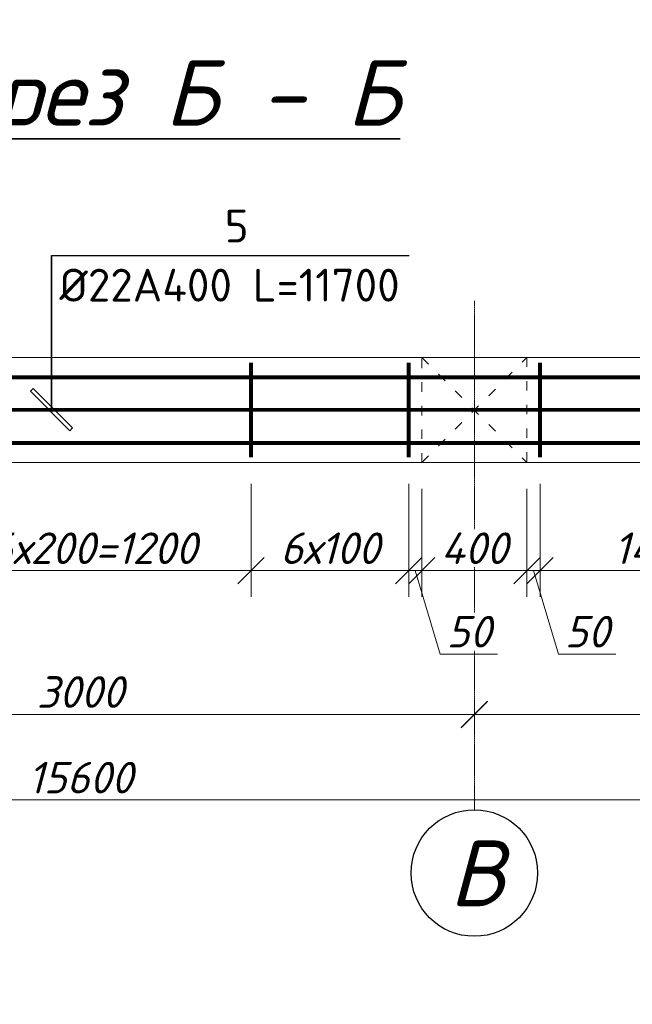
# Model space of a CAD drawing. Header units: millimetres. Extents: x 363306 to 7757304, y 1022887 to 1207196.
# Tile 548 of 656: x 1975097 to 1979761, y 1065381 to 1072873. Entities that reach past the tile are written whole.
import ezdxf

# ---------------------------------------------------------------- set-up
doc = ezdxf.new("R2010")
doc.units = ezdxf.units.MM
doc.linetypes.add('ACAD_ISO03W100', pattern=[30, 12, -18])
doc.linetypes.add('ACAD_ISO04W100', pattern=[30, 24, -3, 0, -3])
doc.layers.add('0 @ 100', color=7, linetype='Continuous')
doc.layers.add('ОС', color=1, linetype='Continuous')
for name, color, linetype, lineweight in [('ACO-текст', 7, 'Continuous', 20), ('PLAN', 250, 'Continuous', 25), ('текст', 7, 'Continuous', 25), ('Я-1', 7, 'Continuous', 20)]:
    doc.layers.add(name, color=color, linetype=linetype, lineweight=lineweight)
doc.styles.add('GOST 2.304', font='CS_Gost2304.shx')
doc.styles.add('iso', font='isocpeur.TTF')
doc.styles.add('Mirazam', font='isocpeui.ttf')
doc.styles.add('PDF ISOCPEUR Italic', font='isocpeui.ttf')
doc.styles.get("Standard").update_dxf_attribs({"font": 'isocpeui.ttf'})
doc.styles.add('ГОСТ 2.304', font='isocpeui.ttf')
doc.dimstyles.new('Санжар', dxfattribs={"dimtxt": 240, "dimasz": 200, "dimexe": 200, "dimexo": 200, "dimgap": 50, "dimtad": 1, "dimdec": 0, "dimtxsty": 'Standard', "dimblk": 'OBLIQUE', "dimcen": 2.5, "dimdle": 200, "dimclrd": 152, "dimclre": 152, "dimclrt": 152, "dimadec": 0, "dimazin": 0, "dimtfac": 1, "dimtdec": 0, "dimtmove": 0, "dimatfit": 3, "dimldrblk": 'OBLIQUE', "dimfxl": 0, "dimlwd": 0, "dimlwe": 0, "dimarcsym": 0})

# ---------------------------------------------------------------- blocks, each defined once
blk = doc.blocks.new('_Oblique')
at = {"color": 0, "linetype": 'ByBlock', "lineweight": -2}
blk.add_line((-0.5, -0.5), (0.5, 0.5), dxfattribs=at)
blk = doc.blocks.new('*D1663')
at = {"lineweight": 0, "transparency": 16777216}
for p, q in [((1972558.6, 1067776.2), (1972558.6, 1067787.8)), ((1978558.6, 1067776.2), (1978558.6, 1067787.8)), ((1972358.6, 1067587.8), (1978758.6, 1067587.8))]:
    blk.add_line(p, q, dxfattribs=at)
at = {"layer": 'Defpoints', "color": 0, "lineweight": 30, "transparency": 16777216}
for p in [(1972558.6, 1067576.2), (1978558.6, 1067587.8), (1978558.6, 1067576.2)]:
    blk.add_point(p, dxfattribs=at)
at = {"lineweight": 0, "transparency": 16777216, "xscale": 200, "yscale": 200, "zscale": 200, "rotation": 180}
blk.add_blockref('_Oblique', (1972558.6, 1067587.8), dxfattribs=at)
at = {"lineweight": 0, "transparency": 16777216, "xscale": 200, "yscale": 200, "zscale": 200}
blk.add_blockref('_Oblique', (1978558.6, 1067587.8), dxfattribs=at)
at = {"lineweight": 0, "transparency": 16777216, "insert": (1975558.6, 1067757.8), "char_height": 240, "attachment_point": 5, "bg_fill": 3, "box_fill_scale": 1.1, "bg_fill_color": 256, "bg_fill_true_color": 13158600, "bg_fill_transparency": 0}
blk.add_mtext('3000', dxfattribs=at)
blk = doc.blocks.new('*D1664')
at = {"lineweight": 0, "transparency": 16777216}
for p, q in [((1978558.6, 1067776.2), (1978558.6, 1067785.3)), ((1978358.6, 1067585.3), (1991358.6, 1067585.3)), ((1991158.6, 1067385.3), (1991158.6, 1067385.3))]:
    blk.add_line(p, q, dxfattribs=at)
at = {"layer": 'Defpoints', "color": 0, "lineweight": 30, "transparency": 16777216}
for p in [(1978558.6, 1067576.2), (1991158.6, 1067585.3), (1991158.6, 1067585.3)]:
    blk.add_point(p, dxfattribs=at)
at = {"lineweight": 0, "transparency": 16777216, "xscale": 200, "yscale": 200, "zscale": 200, "rotation": 180}
blk.add_blockref('_Oblique', (1978558.6, 1067585.3), dxfattribs=at)
at = {"lineweight": 0, "transparency": 16777216, "xscale": 200, "yscale": 200, "zscale": 200}
blk.add_blockref('_Oblique', (1991158.6, 1067585.3), dxfattribs=at)
at = {"lineweight": 0, "transparency": 16777216, "insert": (1984858.6, 1067755.3), "char_height": 240, "attachment_point": 5, "bg_fill": 3, "box_fill_scale": 1.1, "bg_fill_color": 256, "bg_fill_true_color": 13158600, "bg_fill_transparency": 0}
blk.add_mtext('6300', dxfattribs=at)
blk = doc.blocks.new('*D1665')
at = {"lineweight": 0, "transparency": 16777216}
for p, q in [((1959958.6, 1067120.6), (1959958.6, 1066736.4)), ((1991158.6, 1067120.6), (1991158.6, 1066736.4)), ((1959758.6, 1066936.4), (1991358.6, 1066936.4))]:
    blk.add_line(p, q, dxfattribs=at)
at = {"layer": 'Defpoints', "color": 0, "lineweight": 30, "transparency": 16777216}
for p in [(1959958.6, 1067320.6), (1991158.6, 1067320.6), (1991158.6, 1066936.4)]:
    blk.add_point(p, dxfattribs=at)
at = {"lineweight": 0, "transparency": 16777216, "xscale": 200, "yscale": 200, "zscale": 200, "rotation": 180}
blk.add_blockref('_Oblique', (1959958.6, 1066936.4), dxfattribs=at)
at = {"lineweight": 0, "transparency": 16777216, "xscale": 200, "yscale": 200, "zscale": 200}
blk.add_blockref('_Oblique', (1991158.6, 1066936.4), dxfattribs=at)
at = {"lineweight": 0, "transparency": 16777216, "insert": (1975558.6, 1067106.4), "char_height": 240, "attachment_point": 5, "bg_fill": 3, "box_fill_scale": 1.1, "bg_fill_color": 256, "bg_fill_true_color": 13158600, "bg_fill_transparency": 0}
blk.add_mtext('15600', dxfattribs=at)
blk = doc.blocks.new('hdrtgr')
at = {"color": 244, "linetype": 'ACAD_ISO03W100', "lineweight": 0, "ltscale": 6, "true_color": 0x991b1e}
for p, q in [((1545492.3, 1757663.1), (1546292.3, 1758463.1)), ((1545492.3, 1758463.1), (1546292.3, 1757663.1))]:
    blk.add_line(p, q, dxfattribs=at)
blk.add_lwpolyline([(1545492.3, 1758463.1), (1546292.3, 1758463.1), (1546292.3, 1757663.1), (1545492.3, 1757663.1)], close=True, dxfattribs=at)
blk = doc.blocks.new('*D1661')
at = {"lineweight": 0, "transparency": 16777216}
for p, q in [((1974458.6, 1069342.8), (1974458.6, 1068481.8)), ((1976858.6, 1069342.8), (1976858.6, 1068481.8)), ((1974258.6, 1068681.8), (1977058.6, 1068681.8))]:
    blk.add_line(p, q, dxfattribs=at)
at = {"layer": 'Defpoints', "color": 0, "lineweight": 30, "transparency": 16777216}
for p in [(1974458.6, 1069542.8), (1976858.6, 1069542.8), (1976858.6, 1068681.8)]:
    blk.add_point(p, dxfattribs=at)
at = {"lineweight": 0, "transparency": 16777216, "xscale": 200, "yscale": 200, "zscale": 200, "rotation": 180}
blk.add_blockref('_Oblique', (1974458.6, 1068681.8), dxfattribs=at)
at = {"lineweight": 0, "transparency": 16777216, "xscale": 200, "yscale": 200, "zscale": 200}
blk.add_blockref('_Oblique', (1976858.6, 1068681.8), dxfattribs=at)
at = {"lineweight": 0, "transparency": 16777216, "insert": (1975658.6, 1068851.8), "char_height": 240, "attachment_point": 5, "bg_fill": 3, "box_fill_scale": 1.1, "bg_fill_color": 256, "bg_fill_true_color": 13158600, "bg_fill_transparency": 0}
blk.add_mtext('6х200=1200', dxfattribs=at)
blk = doc.blocks.new('*D1662')
at = {"lineweight": 0, "transparency": 16777216}
for p, q in [((1976858.6, 1069342.8), (1976858.6, 1068481.8)), ((1978058.6, 1069342.8), (1978058.6, 1068481.8)), ((1976658.6, 1068681.8), (1978258.6, 1068681.8))]:
    blk.add_line(p, q, dxfattribs=at)
at = {"layer": 'Defpoints', "color": 0, "lineweight": 30, "transparency": 16777216}
for p in [(1976858.6, 1069542.8), (1978058.6, 1069542.8), (1978058.6, 1068681.8)]:
    blk.add_point(p, dxfattribs=at)
at = {"lineweight": 0, "transparency": 16777216, "xscale": 200, "yscale": 200, "zscale": 200, "rotation": 180}
blk.add_blockref('_Oblique', (1976858.6, 1068681.8), dxfattribs=at)
at = {"lineweight": 0, "transparency": 16777216, "xscale": 200, "yscale": 200, "zscale": 200}
blk.add_blockref('_Oblique', (1978058.6, 1068681.8), dxfattribs=at)
at = {"lineweight": 0, "transparency": 16777216, "insert": (1977458.6, 1068851.8), "char_height": 240, "attachment_point": 5, "bg_fill": 3, "box_fill_scale": 1.1, "bg_fill_color": 256, "bg_fill_true_color": 13158600, "bg_fill_transparency": 0}
blk.add_mtext('6х100', dxfattribs=at)
blk = doc.blocks.new('*D1875')
at = {"lineweight": 0, "transparency": 16777216}
for p, q in [((1978158.6, 1069302.8), (1978158.6, 1068481.8)), ((1978958.6, 1069302.8), (1978958.6, 1068481.8)), ((1979158.6, 1068681.8), (1977958.6, 1068681.8))]:
    blk.add_line(p, q, dxfattribs=at)
at = {"layer": 'Defpoints', "color": 0, "lineweight": 30, "transparency": 16777216}
for p in [(1978158.6, 1069502.8), (1978958.6, 1069502.8), (1978158.6, 1068681.8)]:
    blk.add_point(p, dxfattribs=at)
at = {"lineweight": 0, "transparency": 16777216, "xscale": 200, "yscale": 200, "zscale": 200, "rotation": 180}
blk.add_blockref('_Oblique', (1978158.6, 1068681.8), dxfattribs=at)
at = {"lineweight": 0, "transparency": 16777216, "xscale": 200, "yscale": 200, "zscale": 200}
blk.add_blockref('_Oblique', (1978958.6, 1068681.8), dxfattribs=at)
at = {"lineweight": 0, "transparency": 16777216, "insert": (1978558.6, 1068851.8), "char_height": 240, "attachment_point": 5, "bg_fill": 3, "box_fill_scale": 1.1, "bg_fill_color": 256, "bg_fill_true_color": 13158600, "bg_fill_transparency": 0}
blk.add_mtext('400', dxfattribs=at)
blk = doc.blocks.new('*D1876')
at = {"lineweight": 0, "transparency": 16777216}
for p, q in [((1978958.6, 1069302.8), (1978958.6, 1068481.8)), ((1979058.6, 1069342.8), (1979058.6, 1068481.8)), ((1978758.6, 1068681.8), (1979258.6, 1068681.8)), ((1979008.6, 1068681.8), (1979199.1, 1068046.8)), ((1979199.1, 1068046.8), (1979635, 1068046.8))]:
    blk.add_line(p, q, dxfattribs=at)
at = {"layer": 'Defpoints', "color": 0, "lineweight": 30, "transparency": 16777216}
for p in [(1979058.6, 1069542.8), (1978958.6, 1069502.8), (1979058.6, 1068681.8)]:
    blk.add_point(p, dxfattribs=at)
at = {"lineweight": 0, "transparency": 16777216, "xscale": 200, "yscale": 200, "zscale": 200, "rotation": 180}
blk.add_blockref('_Oblique', (1978958.6, 1068681.8), dxfattribs=at)
at = {"lineweight": 0, "transparency": 16777216, "xscale": 200, "yscale": 200, "zscale": 200}
blk.add_blockref('_Oblique', (1979058.6, 1068681.8), dxfattribs=at)
at = {"lineweight": 0, "transparency": 16777216, "insert": (1979417, 1068216.8), "char_height": 240, "attachment_point": 5, "bg_fill": 3, "box_fill_scale": 1.1, "bg_fill_color": 256, "bg_fill_true_color": 13158600, "bg_fill_transparency": 0}
blk.add_mtext('50', dxfattribs=at)
blk = doc.blocks.new('*D1877')
at = {"lineweight": 0, "transparency": 16777216}
for p, q in [((1979058.6, 1069342.8), (1979058.6, 1068481.8)), ((1981858.6, 1069342.8), (1981858.6, 1068481.8)), ((1978858.6, 1068681.8), (1982058.6, 1068681.8))]:
    blk.add_line(p, q, dxfattribs=at)
at = {"layer": 'Defpoints', "color": 0, "lineweight": 30, "transparency": 16777216}
for p in [(1979058.6, 1069542.8), (1981858.6, 1069542.8), (1981858.6, 1068681.8)]:
    blk.add_point(p, dxfattribs=at)
at = {"lineweight": 0, "transparency": 16777216, "xscale": 200, "yscale": 200, "zscale": 200, "rotation": 180}
blk.add_blockref('_Oblique', (1979058.6, 1068681.8), dxfattribs=at)
at = {"lineweight": 0, "transparency": 16777216, "xscale": 200, "yscale": 200, "zscale": 200}
blk.add_blockref('_Oblique', (1981858.6, 1068681.8), dxfattribs=at)
at = {"lineweight": 0, "transparency": 16777216, "insert": (1980458.6, 1068851.8), "char_height": 240, "attachment_point": 5, "bg_fill": 3, "box_fill_scale": 1.1, "bg_fill_color": 256, "bg_fill_true_color": 13158600, "bg_fill_transparency": 0}
blk.add_mtext('14х100=1400', dxfattribs=at)
blk = doc.blocks.new('*D1881')
at = {"lineweight": 0, "transparency": 16777216}
for p, q in [((1978058.6, 1069342.8), (1978058.6, 1068481.8)), ((1978158.6, 1069302.8), (1978158.6, 1068481.8)), ((1978358.6, 1068681.8), (1977858.6, 1068681.8)), ((1978108.6, 1068681.8), (1978299.1, 1068046.8)), ((1978299.1, 1068046.8), (1978735, 1068046.8))]:
    blk.add_line(p, q, dxfattribs=at)
at = {"layer": 'Defpoints', "color": 0, "lineweight": 30, "transparency": 16777216}
for p in [(1978058.6, 1069542.8), (1978158.6, 1069502.8), (1978058.6, 1068681.8)]:
    blk.add_point(p, dxfattribs=at)
at = {"lineweight": 0, "transparency": 16777216, "xscale": 200, "yscale": 200, "zscale": 200, "rotation": 180}
blk.add_blockref('_Oblique', (1978058.6, 1068681.8), dxfattribs=at)
at = {"lineweight": 0, "transparency": 16777216, "xscale": 200, "yscale": 200, "zscale": 200}
blk.add_blockref('_Oblique', (1978158.6, 1068681.8), dxfattribs=at)
at = {"lineweight": 0, "transparency": 16777216, "insert": (1978517, 1068216.8), "char_height": 240, "attachment_point": 5, "bg_fill": 3, "box_fill_scale": 1.1, "bg_fill_color": 256, "bg_fill_true_color": 13158600, "bg_fill_transparency": 0}
blk.add_mtext('50', dxfattribs=at)

msp = doc.modelspace()

# ---------------------------------------------------------------- linework, layer by layer
at = {"lineweight": 25, "ltscale": 100}
for points in [[(1975339.187, 1069883.684), (1975339.188, 1071078.457)], [(1975339.188, 1071078.457), (1975339.187, 1069883.684)], [(1975339.188, 1070132.442), (1975339.188, 1071078.457)], [(1975339.188, 1071078.457), (1978061.206, 1071078.457)]]:
    msp.add_lwpolyline(points, dxfattribs=at)
at = {"color": 18, "lineweight": 0, "true_color": 0x000000}
msp.add_lwpolyline([(1991558.64, 1069502.828), (1959558.64, 1069502.828), (1959558.64, 1070302.828), (1991558.64, 1070302.828)], dxfattribs=at)
at = {"color": 164, "ltscale": 50, "const_width": 30}
for points in [[(1991458.64, 1070152.414), (1971029.6, 1070152.414), (1970869.6, 1070204.828), (1968874.942, 1070204.828)], [(1991458.64, 1069653.242), (1971029.6, 1069653.242), (1970869.6, 1069600.828), (1968874.942, 1069600.828)]]:
    msp.add_lwpolyline(points, dxfattribs=at)
at = {"lineweight": 25, "ltscale": 100}
msp.add_lwpolyline([(1975199.794, 1070066.884), (1975178.581, 1070045.67), (1975478.581, 1069745.67), (1975499.794, 1069766.883)], close=True, dxfattribs=at)
at = {"color": 32, "ltscale": 50, "const_width": 30}
msp.add_lwpolyline([(1959658.64, 1069904.483), (1980487.679, 1069904.483), (1980647.679, 1069852.069), (1982642.337, 1069852.069)], dxfattribs=at)
msp.add_circle((1978558.64, 1066380.39), 481.636)
at = {"layer": 'ОС', "color": 251, "linetype": 'ACAD_ISO04W100', "lineweight": 13, "ltscale": 0.5, "true_color": 0x636466}
msp.add_line((1978558.64, 1070734.45), (1978558.64, 1066862.026), dxfattribs=at)

# ---------------------------------------------------------------- block references
at = {"color": 18, "lineweight": 0, "true_color": 0x000000}
msp.add_blockref('hdrtgr', (432666.342, -688160.298), dxfattribs=at)

# ---------------------------------------------------------------- texts
at = {"lineweight": 25, "ltscale": 100, "char_height": 250, "attachment_point": 1}
for s, insert, width in [('{\\fISOCPEUR|b0|i0|c204|p34;5}', (1976657.953, 1071428.457), 225), ('{\\fISOCPEUR|b0|i0|c204|p34;Ø22А400 L=11700}', (1975399.43, 1070978.457), 2675)]:
    msp.add_mtext(s, dxfattribs=dict(at, insert=insert, width=width))
at = {"insert": (1329222.884, 1071350.892), "char_height": 500, "width": 4761.68926, "attachment_point": 1, "style": 'iso'}
msp.add_mtext('\\pi1290.12493;{\\LУзел-А}', dxfattribs=at)
at = {"color": 0, "lineweight": -2, "ltscale": 5, "insert": (1348958.4, 1070865.149), "char_height": 300, "width": 17773.54363, "attachment_point": 1, "style": 'iso'}
msp.add_mtext('\\pi7162.827;{\\fISOCPEUR|b0|i1|c204|p34;Примечание:\\P\\pi0;1. \\C256;Данный лист читать совместно с листами\\C0; КP- \\P2. Горизонтальные сетки СГ-1, СГ-2, СГ-3  устраиваются по длине в стенах и в перегородках, через каждый 600 мм расстояние по высоте.\\P\\C256;3. Стены  выполнить из газоблока изготавливается автоклавным методом D600/\\PКладку выполнить с применением однорядной перевязки\\P5.Контроль качества материалов и работ выполнять согласно указаниям \\PКМК 2.01.03-19, КМК 3.03.01-98 и ППР.\\P6. Все внутренние дверные отверстие монтажировать на отм. +2,100.\\P7. Прочность клеевого состава или раствора должна обеспечить величину нормального сцепления не менее 1,2 кгс/см².}', dxfattribs=at)
at = {"lineweight": 9, "insert": (1518532.505, 1069217.147), "char_height": 400, "width": 6013.58539, "attachment_point": 1, "style": 'iso'}
msp.add_mtext('\\pi1171.712;Крепежный \\P\\pi762.472;элемент КЭ-1', dxfattribs=at)
at = {"color": 18, "lineweight": 0, "true_color": 0x000000, "char_height": 500, "width": 3831.09957, "attachment_point": 1}
for insert in [(1476781.134, 1068764.531), (1566781.134, 1068764.531), (1524311.407, 1067486.642)]:
    msp.add_mtext('\\pi1064.9816;2 - 2', dxfattribs=dict(at, insert=insert))
at = {"layer": '0 @ 100', "color": 7, "insert": (761996.908, 1075986.433), "char_height": 318.940213, "width": 19697.5359, "attachment_point": 4, "style": 'ГОСТ 2.304'}
msp.add_mtext('\\pi5457.36288;{\\fISOCPEUR|b1|i1|c204|p34;Характеристика участка строительства:\\P\\pi0;\\P}Расчетная зимняя температура воздух 15 °С.\\PСкоростной напор ветра   - 38кг/м2.\\PВес снегового покрова    - 50кг/м2.\\PКлассификация зданий по функциональной пожарной опасности - Ф 4.1 \\PКоэффициент надежности по назначению - 0.95\\P\\P^IПроектом разработано подъёмник для мало мобильных граждан населения грузоподъемностью 250 кг. скоростью 0,25 см/с. Двери шахт подъёмника противопожарные с пределом огнестойкости El 30. Подъёмники оборудованы кабинами габаритами 1500х1500 мм, ширина дверей кабины обеспечивает проезд инвалидной коляски. Для экстренных случаев подъёмник оснащен дополнительным аккумулятором и механическим спуском для безопасного спуска пассажира в нулевую отметку. Так же в дверях подъёмника установлены замки датчики которые открываются с ключевыми картами, чтобы открыть двери подъёмника.\\P^IС внешней и внутренней стороны наружных стен предусмотрено обшивка из аквапанелей толщиной 12,5мм с утеплением из минераловатной ваты на кварцевой основе, А =0,040 Вт/мС, толщиной 100мм. (по теплотехническому расчету). Наружная отделка из органическое стекло.\\P^IПодрядчик обязан предоставить заказчику сертификаты соответствия и пожарной безопасности на фасадную систему и все применяемые в данной системе материалы и изделия.\\PКонструкции, изделия и материалы применены по действующим стандартам, ТУ, сертификатам. На путях эвакуации используются отделочные материалы, соответствующие требованиям п. 5.25 ШНК 2.01.02-04.\\PОтделка стен с внутренней стороны окраска водоэмульсионными красками светлых тонов. Во внутренней и наружной отделке использованы современные отделочные материалы используемые на территории Республики Узбекистан.\\P^IКрыша - скатная из металлических профилированных листов с полимерными покрытиями с обеих сторон толщ.0,55мм по металлическим конструкциям.\\P^IПо периметру наружных стен устраивается бетонная отмостка. Бетон кл.В 7,5 шириной 1000 мм, толщиной 50 мм по гравийному основанию толщиной 100 мм -150 мм.\\P^IВсе строительно-монтажные работы вести согласно указаний соответствующих строительных норм и проекта производства работ (П.П.Р.) на основании ШНК 3.01.01 - 03 и КМК 3.01.02 - 00.', dxfattribs=at)
at = {"layer": 'ACO-текст', "insert": (1801865.257, 1065997.497), "char_height": 250, "width": 11316.8653, "attachment_point": 1, "style": 'PDF ISOCPEUR Italic'}
msp.add_mtext('\\pi-600,l900,t900;{\\H1.1429x;\\C0;Примечание:}\\P1.^IДанный лист читать совместно с листами КP-\\P2.^IСоединения пересечений стержней арматуры выполнять вязаными стальной  отожженной проволокой d=0.8-1.0мм.\\P3.^IСтыки арматуры должны иметь длину перепуска  L=1000мм для d=20А400, L=1100мм для d=22А400. \\P4.^IСтыки стержней внахлестку должны располагаться вразбежку. При этом площадь сечения рабочих стержней, стыкуемых в одном месте, должна быть не более 50% общей плошади сечения арматуры. \\P5.^IУказания по выполнению арматурных, опалубочных, бетонных работ, допуски при установке арматуры и опалубки, устройству рабочих швов, уходу за бетоном см. КМК 3.03.01-98.', dxfattribs=at)
at = {"layer": 'PLAN', "lineweight": 30, "insert": (1978786.037, 1066628.166), "char_height": 500, "width": 677.31482, "attachment_point": 3}
msp.add_mtext('В', dxfattribs=at)
at = {"layer": 'Я-1', "color": 0, "lineweight": 35, "ltscale": 500, "insert": (1975919.203, 1072566.627), "char_height": 500, "width": 6144.5938, "attachment_point": 2, "style": 'GOST 2.304'}
msp.add_mtext('{\\fISOCPEUR|b0|i1|c204|p34;\\LРазрез Б - Б}', dxfattribs=at)

# ---------------------------------------------------------------- next in the draw order: dimensions: what is measured, and where the dimension line sits
at = {"color": 18, "lineweight": 0, "true_color": 0x000000}
dim = msp.add_linear_dim(base=(1976858.64, 1068681.821), p1=(1974458.64, 1069542.828), p2=(1976858.64, 1069542.828), text='6х200=1200', dimstyle='Санжар', override={"dimlfac": 0.5, "dimclrd": 256, "dimclre": 256, "dimclrt": 256, "dimtmove": 1, "dimfxl": 0.18, "dimtfill": 1, "dimarcsym": 2}, dxfattribs=at)
dim.commit()
dim.dimension.update_dxf_attribs({"geometry": '*D1661', "text_midpoint": (1975658.64, 1068851.821)})
for base, p1, p2, picture, middle in [((1978558.64, 1067587.757), (1972558.64, 1067576.184), (1978558.64, 1067576.184), '*D1663', (1975558.64, 1067757.757)), ((1991158.64, 1066936.43), (1959958.64, 1067320.56), (1991158.64, 1067320.56), '*D1665', (1975558.64, 1067106.43))]:
    dim = msp.add_linear_dim(base=base, p1=p1, p2=p2, dimstyle='Санжар', override={"dimlfac": 0.5, "dimclrd": 256, "dimclre": 256, "dimclrt": 256, "dimtmove": 1, "dimfxl": 2, "dimtfill": 1, "dimarcsym": 2}, dxfattribs=at)
    dim.commit()
    dim.dimension.update_dxf_attribs({"geometry": picture, "text_midpoint": middle})

# ---------------------------------------------------------------- next in the draw order: dimensions: what is measured, and where the dimension line sits
dim = msp.add_linear_dim(base=(1978058.64, 1068681.821), p1=(1976858.64, 1069542.828), p2=(1978058.64, 1069542.828), text='6х100', dimstyle='Санжар', override={"dimlfac": 0.5, "dimclrd": 256, "dimclre": 256, "dimclrt": 256, "dimtmove": 1, "dimfxl": 0.18, "dimtfill": 1, "dimarcsym": 2}, dxfattribs=at)
dim.commit()
dim.dimension.update_dxf_attribs({"geometry": '*D1662', "text_midpoint": (1977458.64, 1068851.821)})
dim = msp.add_linear_dim(base=(1991158.64, 1067585.334), p1=(1978558.64, 1067576.184), p2=(1991158.64, 1067585.334), dimstyle='Санжар', override={"dimlfac": 0.5, "dimclrd": 256, "dimclre": 256, "dimclrt": 256, "dimtmove": 1, "dimfxl": 2, "dimtfill": 1, "dimarcsym": 2}, dxfattribs=at)
dim.commit()
dim.dimension.update_dxf_attribs({"geometry": '*D1664', "text_midpoint": (1984858.64, 1067755.334)})

# ---------------------------------------------------------------- next in the draw order: linework, layer by layer
at = {"color": 1, "ltscale": 50, "const_width": 30}
msp.add_lwpolyline([(1976858.64, 1070262.828), (1976858.64, 1069542.828)], dxfattribs=at)

# ---------------------------------------------------------------- next in the draw order: texts
at = {"layer": 'текст', "insert": (1922738.935, 1068026.203), "char_height": 187.5, "width": 6355.4142, "attachment_point": 1, "line_spacing_factor": 0.940672, "style": 'Mirazam'}
msp.add_mtext('\\pi630.05085;{\\LФрагмент сопряжения колонны с ригелем\\P\\pi2353.27528;}(вид в плане)', dxfattribs=at)

# ---------------------------------------------------------------- next in the draw order: dimensions: what is measured, and where the dimension line sits
at = {"color": 18, "lineweight": 0, "true_color": 0x000000}
dim = msp.add_linear_dim(base=(1978158.64, 1068681.821), p1=(1978958.64, 1069502.828), p2=(1978158.64, 1069502.828), angle=180, dimstyle='Санжар', override={"dimlfac": 0.5, "dimclrd": 256, "dimclre": 256, "dimclrt": 256, "dimtmove": 1, "dimfxl": 0.18, "dimtfill": 1, "dimarcsym": 2}, dxfattribs=at)
dim.commit()
dim.dimension.update_dxf_attribs({"geometry": '*D1875', "text_midpoint": (1978558.64, 1068851.821)})

# ---------------------------------------------------------------- next in the draw order: dimensions: what is measured, and where the dimension line sits
dim = msp.add_linear_dim(base=(1979058.64, 1068681.821), p1=(1978958.64, 1069502.828), p2=(1979058.64, 1069542.828), dimstyle='Санжар', override={"dimlfac": 0.5, "dimclrd": 256, "dimclre": 256, "dimclrt": 256, "dimtmove": 1, "dimfxl": 0.18, "dimtfill": 1, "dimarcsym": 2}, dxfattribs=at)
dim.commit()
dim.dimension.update_dxf_attribs({"geometry": '*D1876', "text_midpoint": (1979249.14, 1068216.821)})

# ---------------------------------------------------------------- next in the draw order: dimensions: what is measured, and where the dimension line sits
dim = msp.add_linear_dim(base=(1978058.64, 1068681.821), p1=(1978158.64, 1069502.828), p2=(1978058.64, 1069542.828), angle=180, dimstyle='Санжар', override={"dimlfac": 0.5, "dimclrd": 256, "dimclre": 256, "dimclrt": 256, "dimtmove": 1, "dimfxl": 0.18, "dimtfill": 1, "dimarcsym": 2}, dxfattribs=at)
dim.commit()
dim.dimension.update_dxf_attribs({"geometry": '*D1881', "text_midpoint": (1978349.14, 1068216.821)})
dim = msp.add_linear_dim(base=(1981858.64, 1068681.821), p1=(1979058.64, 1069542.828), p2=(1981858.64, 1069542.828), text='14х100=1400', dimstyle='Санжар', override={"dimlfac": 0.5, "dimclrd": 256, "dimclre": 256, "dimclrt": 256, "dimtmove": 1, "dimfxl": 0.18, "dimtfill": 1, "dimarcsym": 2}, dxfattribs=at)
dim.commit()
dim.dimension.update_dxf_attribs({"geometry": '*D1877', "text_midpoint": (1980458.64, 1068851.821)})

# ---------------------------------------------------------------- next in the draw order: linework, layer by layer
at = {"color": 1, "ltscale": 50, "const_width": 30}
for points in [[(1978058.64, 1070262.828), (1978058.64, 1069542.828)], [(1979058.64, 1070262.828), (1979058.64, 1069542.828)]]:
    msp.add_lwpolyline(points, dxfattribs=at)

doc.saveas('drawing.dxf')
